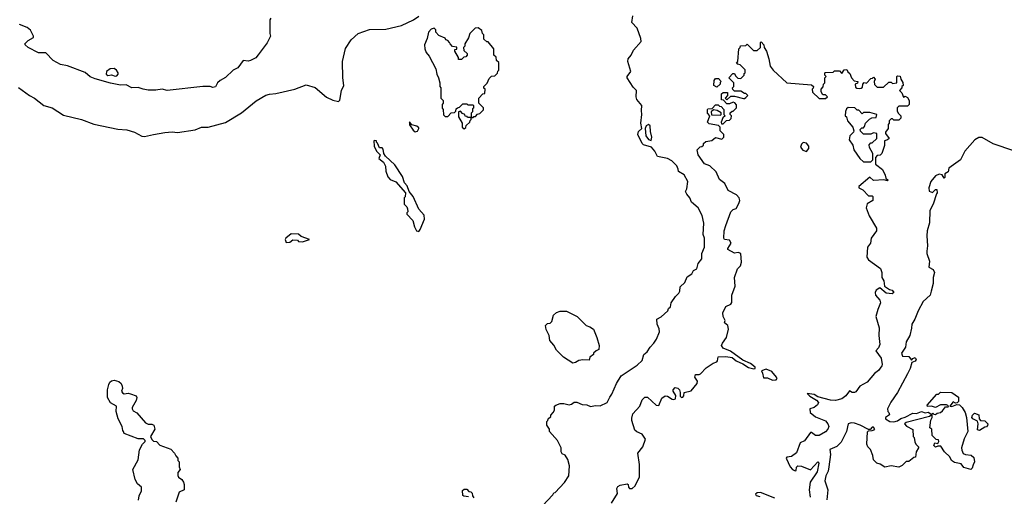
# Model space of a CAD drawing. Extents: x 1861455 to 2058065, y 200073 to 437907.
# Tile 288 of 574: x 1912687 to 1920480, y 367302 to 371075. Entities that reach past the tile are written whole.
import ezdxf

# ---------------------------------------------------------------- set-up
doc = ezdxf.new("R2010")
doc.units = 0

msp = doc.modelspace()

# ---------------------------------------------------------------- linework, layer by layer
at = {"layer": '0CON05XD'}
for points in [[(1912677.3, 370537.3), (1912764.3, 370474.3), (1912803.3, 370455), (1912877.5, 370395), (1912945, 370376.2), (1913035, 370320), (1913175, 370286), (1913275, 370248.6), (1913465, 370208.8), (1913535, 370204.2), (1913595, 370185.8), (1913655, 370152.5), (1913675, 370150), (1913745, 370165.7), (1913835, 370183.1), (1913895, 370187.5), (1913935, 370182.5), (1914075, 370202.5), (1914125, 370225.6), (1914180, 370225), (1914315, 370260), (1914443.4, 370336.6), (1914557.6, 370432.4), (1914635, 370477.1), (1914665, 370486.7), (1914715, 370490), (1914864.2, 370525.8), (1914955, 370558.8), (1915025, 370537.5), (1915115, 370461.2), (1915165, 370437.5), (1915211.7, 370428.3), (1915221.7, 370438.3), (1915233.3, 370515), (1915252.5, 370555), (1915244, 370615), (1915242, 370745), (1915265, 370846.7), (1915311.2, 370915), (1915365, 370966), (1915455, 370997.5), (1915585, 371001.2), (1915710, 371030), (1915805, 371073.3), (1915845, 371103.3)], [(1914675, 371087.5), (1914667.5, 371075), (1914667.5, 370965), (1914672.5, 370945), (1914645, 370892.5), (1914575, 370796.2), (1914555, 370774), (1914515, 370752.5), (1914495, 370748), (1914455, 370753.3), (1914412.5, 370695), (1914377.5, 370675), (1914315, 370618), (1914273.3, 370595), (1914252.5, 370575), (1914236.4, 370543.6), (1914215, 370537.5), (1914195, 370546.2), (1914136.1, 370546.1), (1913855, 370513.8), (1913815, 370526.2), (1913765, 370517.5), (1913705, 370518), (1913663.9, 370523.9), (1913625, 370537.5), (1913575, 370536.2), (1913529.3, 370559.3), (1913485, 370556.7), (1913405, 370573.3), (1913285, 370608), (1913245, 370623.8), (1913205.8, 370655.8), (1913065, 370708.8), (1913010.5, 370720.5), (1912953.2, 370753.2), (1912895, 370812.5), (1912835, 370813.8), (1912755, 370853.8), (1912730, 370875), (1912727.5, 370885), (1912755, 370910), (1912796.4, 370933.6), (1912797.5, 370945), (1912773, 370993), (1912745, 371012.5), (1912685, 371036.7)], [(1916825, 367227.5), (1916906.4, 367313.6), (1916915, 367330), (1916926.4, 367333.6), (1916999.3, 367410.7), (1917032.5, 367465), (1917037.5, 367545), (1917026.7, 367595), (1917005, 367627.5), (1916980, 367640), (1916972.5, 367655), (1916972.5, 367685), (1916942.5, 367745), (1916880, 367815), (1916880, 367835), (1916860, 367865), (1916860, 367895), (1916868.3, 367901.7), (1916870, 367915), (1916890, 367935), (1916890, 367945), (1916910, 367965), (1916920, 367985), (1916920, 368015), (1916930, 368025), (1916965, 368037.5), (1916995, 368037.5), (1917035, 368027.5), (1917055, 368032.5), (1917075, 368047.5), (1917097, 368047), (1917138.3, 368028.3), (1917177, 368027), (1917205, 368012.5), (1917245, 368022.5), (1917281.7, 368018.3), (1917335.9, 368044.1), (1917358.3, 368088.3), (1917375, 368110), (1917410, 368195), (1917448.8, 368255), (1917575, 368340), (1917615, 368377.5), (1917627.5, 368425), (1917652.5, 368445), (1917677, 368483), (1917707.5, 368515), (1917726.7, 368545), (1917750, 368605), (1917749.3, 368629.3), (1917732.5, 368665), (1917730, 368705), (1917765, 368722.5), (1917818.3, 368771.7), (1917821.7, 368788.3), (1917837, 368803), (1917842.5, 368835), (1917877, 368883), (1917905, 368910), (1917912.5, 368925), (1917915, 368960), (1917952.5, 368995), (1917970.7, 369039.3), (1918006.4, 369063.6), (1918020.7, 369089.3), (1918046.1, 369103.9), (1918057.5, 369145), (1918087, 369183), (1918087.5, 369225), (1918107.5, 369275), (1918106.7, 369345), (1918096.2, 369375), (1918102, 369465), (1918090, 369525), (1918056.1, 369586.1), (1918005, 369630), (1917990, 369665), (1917967.5, 369695), (1917957.5, 369715), (1917967.5, 369735), (1917976.7, 369795), (1917945.9, 369845.9), (1917902.5, 369872.5), (1917897.7, 369892.3), (1917889.1, 369919.1), (1917848.7, 369958.7), (1917814.1, 369975.9), (1917735, 369992.5), (1917715, 370033.3), (1917687.3, 370067.3), (1917625, 370083.3), (1917613.3, 370095), (1917580, 370165), (1917585, 370190), (1917610, 370215), (1917602.5, 370255), (1917612, 370325), (1917608, 370355), (1917612.5, 370395), (1917572, 370442), (1917565.5, 370465), (1917568, 370515), (1917541.7, 370541.7), (1917494.4, 370615), (1917495.6, 370625), (1917524.7, 370665), (1917500.5, 370745), (1917502.9, 370765), (1917527.1, 370795), (1917545, 370833.8), (1917606.7, 370903.3), (1917604.4, 370925), (1917575, 371007.5), (1917531.9, 371051.9), (1917541.2, 371105)], [(1916205, 370210), (1916218.3, 370221.7), (1916221.7, 370238.3), (1916250, 370265), (1916251.7, 370278.3), (1916260, 370285), (1916260, 370300), (1916275, 370300), (1916281.7, 370308.3), (1916295, 370310), (1916311.7, 370328.3), (1916328.3, 370331.7), (1916358.3, 370361.7), (1916358.3, 370378.3), (1916320, 370415), (1916320, 370455), (1916351.7, 370488.3), (1916368.3, 370491.7), (1916370, 370525), (1916361.7, 370531.7), (1916360, 370545), (1916388.3, 370571.7), (1916401.7, 370608.3), (1916421.7, 370628.3), (1916448.3, 370631.7), (1916468.3, 370651.7), (1916471.7, 370668.3), (1916480, 370675), (1916480, 370735), (1916461.7, 370751.7), (1916458.3, 370778.3), (1916440, 370795), (1916440, 370845), (1916395, 370900), (1916385, 370900), (1916361.7, 370921.7), (1916360, 370955), (1916350, 370965), (1916345, 370990), (1916315, 371010), (1916291.7, 371008.3), (1916250, 370965), (1916238.3, 370931.7), (1916210, 370885), (1916210, 370865), (1916200, 370855), (1916201.7, 370831.7), (1916228.3, 370808.3), (1916230, 370795), (1916218.3, 370781.7), (1916201.7, 370778.3), (1916185, 370760), (1916160, 370760), (1916160, 370775), (1916130, 370825), (1916131.7, 370838.3), (1916148.3, 370841.7), (1916148.3, 370858.3), (1916111.7, 370861.7), (1916093, 370883), (1916090, 370895), (1916075, 370910), (1916060, 370915), (1916055, 370930), (1916005, 370950), (1915980, 370975), (1915980, 370995), (1915967, 371007), (1915945, 371000), (1915923, 370977), (1915912.5, 370925), (1915890, 370875), (1915892.5, 370845), (1915903.3, 370815), (1915927.5, 370785), (1915980, 370685), (1915987.5, 370645), (1916002.5, 370615), (1916012.5, 370575), (1916012.5, 370545), (1916020, 370535), (1916020, 370455), (1916040, 370435), (1916040, 370415), (1916030, 370405), (1916030, 370375), (1916040, 370365), (1916041.7, 370321.7), (1916055, 370310), (1916075, 370310), (1916101.7, 370338.3), (1916128.3, 370341.7), (1916138.3, 370351.7), (1916141.7, 370368.3), (1916151.7, 370378.3), (1916168.3, 370381.7), (1916195, 370410), (1916225, 370410), (1916235, 370400), (1916275, 370400), (1916280, 370395), (1916280, 370375), (1916271.7, 370368.3), (1916270, 370345), (1916260, 370335), (1916260, 370300), (1916231.7, 370301.7), (1916228.3, 370308.3), (1916211.7, 370311.7), (1916210, 370325), (1916191.7, 370331.7), (1916175, 370350), (1916160, 370345), (1916160, 370305), (1916190, 370255), (1916190, 370225), (1916205, 370210)], [(1917371.7, 367248.3), (1917418, 367325), (1917413.8, 367365), (1917420.5, 367379.5), (1917440.3, 367389.7), (1917495, 367400), (1917503.3, 367395), (1917505.6, 367375), (1917514.4, 367365), (1917535.8, 367364.2), (1917559.5, 367385), (1917592.9, 367457.1), (1917593.9, 367553.9), (1917580, 367645), (1917620, 367695), (1917640, 367755), (1917615, 367793.3), (1917571.7, 367811.7), (1917556.2, 367825), (1917532.4, 367902.4), (1917532.1, 367922.1), (1917540, 367955), (1917594.3, 368015), (1917615, 368066.7), (1917635, 368086.2), (1917655, 368086.7), (1917725, 368023.3), (1917745, 368022.5), (1917769.5, 368080.5), (1917795, 368098), (1917815, 368096), (1917851.1, 368071.1), (1917865, 368069.1), (1917877.1, 368075), (1917879.6, 368099.6), (1917858.8, 368135), (1917858.8, 368145), (1917875, 368163.8), (1917895, 368158.6), (1917909.2, 368145), (1917915.8, 368125), (1917914.5, 368094.5), (1917925, 368085.7), (1917935, 368087.1), (1917945, 368097.5), (1917946.7, 368125), (1918002.3, 368137.7), (1918048, 368195), (1918050.8, 368215), (1918030, 368245), (1918035, 368266.7), (1918065, 368266.2), (1918075, 368272), (1918119.3, 368320.7), (1918175, 368355.6), (1918204.2, 368365.8), (1918211.2, 368375), (1918215, 368407.5), (1918275, 368410), (1918325, 368401.2), (1918357.5, 368375), (1918412, 368352), (1918455, 368321.4), (1918498, 368312), (1918507.5, 368315), (1918508.8, 368325), (1918472.5, 368355), (1918409.5, 368379.5), (1918312.3, 368452.3), (1918254.4, 368474.4), (1918242, 368495), (1918248.8, 368515), (1918281.7, 368558.3), (1918296.2, 368625), (1918293.3, 368655), (1918264.3, 368674.3), (1918270.6, 368695), (1918254, 368725), (1918252.5, 368755), (1918276.2, 368805), (1918315, 368824.4), (1918324.6, 368835.4), (1918323.1, 368895), (1918350.3, 368965), (1918345.9, 369035), (1918367.6, 369102.4), (1918392.7, 369127.3), (1918399.4, 369155), (1918395, 369225.6), (1918375, 369232.5), (1918345, 369226.7), (1918291.2, 369255), (1918291.2, 369265), (1918319.4, 369305), (1918305, 369329.4), (1918266.7, 369335), (1918261.1, 369345), (1918263.5, 369405), (1918277.1, 369445), (1918315, 369554.2), (1918335, 369573.1), (1918358.3, 369581.7), (1918379.1, 369620.9), (1918386, 369645), (1918381.4, 369665), (1918359.6, 369689.6), (1918295, 369724.3), (1918267.5, 369777.5), (1918225, 369810), (1918200.5, 369870.5), (1918148.9, 369918.9), (1918106.7, 369935), (1918057.5, 370005), (1918050, 370045), (1918071.7, 370068.3), (1918085, 370070), (1918098.3, 370081.7), (1918100, 370095), (1918118.3, 370111.7), (1918165, 370120), (1918195, 370142.5), (1918245, 370130), (1918260, 370145), (1918260, 370165), (1918230, 370195), (1918230, 370225), (1918218.3, 370238.3), (1918145, 370250), (1918130, 370265), (1918150, 370315), (1918130, 370335), (1918130, 370365), (1918135, 370370), (1918168.3, 370371.7), (1918195, 370400), (1918215, 370400), (1918225, 370390), (1918238.3, 370388.3), (1918260, 370365), (1918260, 370325), (1918270, 370315), (1918251.7, 370298.3), (1918240, 370265), (1918241.7, 370251.7), (1918255, 370250), (1918281.7, 370278.3), (1918305, 370280), (1918318.3, 370291.7), (1918320, 370315), (1918310, 370325), (1918311.7, 370338.3), (1918325, 370350), (1918335, 370350), (1918361.7, 370378.3), (1918361.7, 370401.7), (1918347, 370417), (1918335, 370422.5), (1918305, 370410), (1918285, 370410), (1918258.3, 370438.3), (1918241.7, 370441.7), (1918241.7, 370488.3), (1918255, 370500), (1918288.3, 370498.3), (1918290, 370475), (1918270, 370455), (1918285, 370440), (1918315, 370470), (1918345, 370470), (1918415, 370450), (1918425, 370450), (1918435, 370460), (1918450, 370475), (1918435, 370490), (1918425, 370490), (1918395, 370510), (1918345, 370510), (1918331.7, 370521.7), (1918330, 370535), (1918340, 370545), (1918340, 370575), (1918300, 370615), (1918331.7, 370648.3), (1918345, 370650), (1918351.7, 370631.7), (1918371.7, 370611.7), (1918395, 370610), (1918420, 370635), (1918421.7, 370648.3), (1918430, 370655), (1918428.3, 370678.3), (1918388.3, 370718.3), (1918371.7, 370721.7), (1918360, 370735), (1918370, 370745), (1918380, 370845), (1918390, 370855), (1918391.7, 370868.3), (1918435, 370870), (1918445, 370880), (1918495, 370830), (1918525, 370830), (1918550, 370855), (1918550, 370895), (1918555, 370900), (1918577.5, 370875), (1918580, 370855), (1918597.5, 370825), (1918616.4, 370766.4), (1918628.3, 370708.3), (1918650, 370675), (1918760, 370575), (1918955, 370560), (1918970, 370545), (1918968.3, 370531.7), (1918960, 370525), (1918961.7, 370501.7), (1919015, 370450), (1919065, 370450), (1919080, 370465), (1919065, 370480), (1919045, 370480), (1919030, 370505), (1919030, 370525), (1919047, 370543), (1919050, 370565), (1919060, 370575), (1919060, 370615), (1919070, 370625), (1919060, 370635), (1919060, 370655), (1919065, 370657.5), (1919125, 370660), (1919135, 370670), (1919175, 370670), (1919195, 370650), (1919211.7, 370678.3), (1919235, 370680), (1919241.7, 370661.7), (1919258.3, 370648.3), (1919270, 370615), (1919291.7, 370591.7), (1919320, 370585), (1919318.3, 370571.7), (1919300, 370565), (1919301.7, 370541.7), (1919313, 370533), (1919335, 370530), (1919348.3, 370531.7), (1919358.3, 370541.7), (1919360, 370565), (1919371.7, 370578.3), (1919388.3, 370571.7), (1919425, 370610), (1919438.3, 370611.7), (1919445, 370620), (1919457.5, 370605), (1919450, 370585), (1919451.7, 370561.7), (1919475, 370540), (1919525, 370540), (1919565, 370580), (1919585, 370580), (1919595, 370570), (1919630, 370575), (1919630, 370625), (1919635, 370630), (1919655, 370627.5), (1919660, 370605), (1919677, 370577), (1919680, 370555), (1919670, 370545), (1919670, 370535), (1919650, 370515), (1919670, 370495), (1919681.7, 370461.7), (1919695, 370470), (1919715, 370460), (1919727.5, 370435), (1919727.5, 370405), (1919715, 370390), (1919645, 370390), (1919633, 370377), (1919633, 370353), (1919640, 370335), (1919660, 370315), (1919660, 370295), (1919645, 370280), (1919605, 370280), (1919595, 370290), (1919585, 370290), (1919570, 370275), (1919570, 370255), (1919560, 370245), (1919560, 370215), (1919540, 370185), (1919540, 370175), (1919570, 370135), (1919557, 370123), (1919533, 370117), (1919531.7, 370078.3), (1919510, 370015), (1919498.3, 370001.7), (1919475, 370000), (1919460, 369985), (1919461.7, 369931.7), (1919515, 369890), (1919537.5, 369845), (1919541.7, 369821.7), (1919560, 369805), (1919555, 369800), (1919527.5, 369807.5), (1919445, 369802.5), (1919415, 369827.5), (1919330, 369755), (1919330, 369745), (1919359.3, 369729.3), (1919405, 369680), (1919435, 369680), (1919440, 369675), (1919440, 369645), (1919393.6, 369616.4), (1919386.7, 369585), (1919411.7, 369521.7), (1919467.5, 369425), (1919467.5, 369405), (1919427.5, 369345), (1919422.5, 369305), (1919396.2, 369275), (1919392, 369195), (1919406.2, 369175), (1919500, 369105), (1919512, 369075), (1919510, 369035), (1919527, 369007), (1919532.5, 368965), (1919570.5, 368940.5), (1919593.6, 368933.6), (1919605.9, 368915.9), (1919593.6, 368906.4), (1919545, 368910), (1919495, 368953.3), (1919465.8, 368935), (1919458.5, 368915), (1919460.6, 368895), (1919494, 368855), (1919501.2, 368835), (1919478.8, 368781.2)], [(1913443, 370627), (1913455, 370630), (1913466.7, 370645), (1913466.2, 370655), (1913454, 370675), (1913435, 370689.2), (1913402.7, 370687.3), (1913373.3, 370665), (1913372.5, 370645), (1913385, 370633.3), (1913415, 370638), (1913443, 370627)], [(1918205, 370540), (1918180, 370555), (1918182.5, 370595), (1918195, 370610), (1918218.3, 370608.3), (1918240, 370585), (1918231.7, 370578.3), (1918230, 370565), (1918205, 370540)], [(1918235, 370320), (1918240, 370325), (1918238.3, 370338.3), (1918207, 370357), (1918178.3, 370361.7), (1918160, 370345), (1918162.5, 370322.5), (1918235, 370320)], [(1919425, 369950), (1919440, 369965), (1919440, 370015), (1919413, 370063), (1919410, 370085), (1919425, 370100), (1919435, 370100), (1919470, 370135), (1919470, 370175), (1919445, 370180), (1919425, 370170), (1919365, 370170), (1919341.7, 370191.7), (1919340, 370205), (1919351.7, 370218.3), (1919365, 370220), (1919375, 370230), (1919382.5, 370255), (1919413.6, 370286.4), (1919433, 370297), (1919465, 370300), (1919470, 370325), (1919415, 370340), (1919365, 370340), (1919355, 370330), (1919328.3, 370358.3), (1919315, 370360), (1919297, 370377), (1919245, 370380), (1919231.7, 370368.3), (1919223, 370347), (1919220, 370315), (1919230, 370305), (1919240, 370275), (1919282.5, 370225), (1919290, 370195), (1919286.4, 370183.6), (1919257.5, 370155), (1919253, 370123), (1919280.7, 370080.7), (1919290, 370045), (1919337.5, 369975), (1919365, 369950), (1919425, 369950)], [(1915818.3, 370188.3), (1915835, 370192.5), (1915847, 370213), (1915845, 370220), (1915831.7, 370231.7), (1915791.7, 370241.7), (1915772.5, 370267.5), (1915773, 370243), (1915800.7, 370200.7), (1915818.3, 370188.3)], [(1917685, 370120), (1917691.2, 370145), (1917680, 370190), (1917676.9, 370235), (1917665, 370246), (1917646.7, 370235), (1917637.5, 370215), (1917643.3, 370155), (1917665, 370127.5), (1917685, 370120)], [(1915845, 369397.5), (1915857.5, 369415), (1915890, 369495), (1915887.7, 369527.7), (1915846.4, 369576.4), (1915802.5, 369675), (1915770, 369715), (1915755, 369760), (1915733, 369783), (1915717.5, 369835), (1915655.8, 369925.8), (1915582.5, 369995), (1915570, 370015), (1915565, 370050), (1915555, 370060), (1915535, 370060), (1915518.3, 370098.3), (1915510, 370105), (1915510, 370115), (1915495, 370120), (1915490, 370115), (1915492.5, 370075), (1915512.5, 370035), (1915540, 370005), (1915530, 369975), (1915566.2, 369946.2), (1915582.5, 369915), (1915586.2, 369875), (1915601.7, 369831.7), (1915619.3, 369809.3), (1915665, 369792.5), (1915740, 369705), (1915737, 369673), (1915730, 369665), (1915730, 369615), (1915750, 369595), (1915757, 369577), (1915760, 369555), (1915750, 369545), (1915750, 369535), (1915800, 369485), (1915812.5, 369435), (1915827.5, 369405), (1915845, 369397.5)], [(1918915, 370032.5), (1918932.5, 370055), (1918932.5, 370075), (1918915, 370097.5), (1918888.3, 370101.7), (1918875, 370090), (1918867.5, 370065), (1918885, 370042.5), (1918915, 370032.5)], [(1920556.3, 370036.3), (1920392.3, 370092.3), (1920305, 370143.8), (1920278.3, 370141.7), (1920247, 370123), (1920167.5, 370035), (1920133.9, 369966.1), (1920040.7, 369899.3), (1920035, 369870), (1920010, 369855), (1920010, 369825), (1920005, 369820), (1919988.3, 369848.3), (1919965, 369852.5), (1919935, 369838.8), (1919898.6, 369795), (1919882.5, 369745), (1919885, 369717.5), (1919911.7, 369708.3), (1919935, 369730), (1919945, 369730), (1919950, 369705), (1919942.5, 369697.5), (1919916.2, 369613.8), (1919890, 369565), (1919887, 369467), (1919870, 369405), (1919866.7, 369365), (1919872.5, 369285), (1919868.3, 369241.7), (1919867.5, 369225), (1919887, 369163), (1919883.3, 369115), (1919916.4, 369096.4), (1919926.7, 369075), (1919916.7, 369035), (1919917, 368987), (1919902.5, 368925), (1919892.5, 368895), (1919837.5, 368845), (1919798.3, 368771.7), (1919772.5, 368705), (1919747.5, 368665), (1919746.4, 368633.6), (1919731.2, 368575), (1919703.8, 368525), (1919697, 368483), (1919667.5, 368435), (1919675, 368412.5), (1919725, 368410), (1919745, 368380), (1919756.4, 368393.6), (1919775, 368400), (1919783.8, 368385), (1919775, 368372.5), (1919748.3, 368361.7), (1919736.2, 368315), (1919715, 368272.5), (1919633.8, 368125), (1919582.1, 368047.9), (1919556.7, 367995), (1919557.5, 367975), (1919567.5, 367965), (1919571.7, 367948.3), (1919540, 367925), (1919540, 367915), (1919573.6, 367893.6), (1919605, 367892.5), (1919635, 367900), (1919660.5, 367919.5), (1919695, 367928), (1919755, 367960.6), (1919785, 367959.2), (1919825, 367972.9), (1919855, 367964), (1919878.3, 367968.3), (1919900, 367955), (1919898.3, 367941.7), (1919887, 367933), (1919702.5, 367887.5), (1919690, 367875), (1919707, 367857), (1919755, 367830), (1919760, 367775), (1919767, 367767), (1919773, 367733), (1919780, 367715), (1919800, 367695), (1919800, 367685), (1919782.5, 367655), (1919778.3, 367611.7), (1919765, 367610), (1919725, 367577.5), (1919703, 367577), (1919673, 367547), (1919645, 367533.3), (1919585, 367542.5), (1919533.6, 367533.6), (1919497, 367557), (1919470, 367565), (1919445, 367590), (1919440, 367625), (1919421.7, 367671.7), (1919400, 367695), (1919392.5, 367715), (1919398.3, 367811.7), (1919405, 367820), (1919435, 367822.5), (1919455, 367832.5), (1919445, 367850), (1919435, 367850), (1919418.3, 367831.7), (1919405, 367830), (1919338.8, 367865), (1919295, 367880.5), (1919267, 367883), (1919243.1, 367876.9), (1919231.4, 367815), (1919188.8, 367731.2), (1919154.1, 367695.9), (1919098.3, 367671.7), (1919103.8, 367633.8), (1919092.7, 367535), (1919087.3, 367502.7), (1919068.2, 367465), (1919059.2, 367425), (1919083.6, 367353.6), (1919075.9, 367274.1)], [(1914795, 369312.5), (1914825, 369313.3), (1914848.3, 369331.7), (1914885, 369330), (1914895, 369320), (1914925, 369317.5), (1914980, 369335), (1914915, 369360), (1914895, 369377.5), (1914835, 369380), (1914793.6, 369346.4), (1914787.5, 369335), (1914795, 369312.5)], [(1919478.8, 368781.2), (1919464, 368725), (1919490.8, 368635), (1919487.1, 368575), (1919494.3, 368505), (1919483.2, 368476.8), (1919463.8, 368455), (1919504.4, 368395), (1919514.3, 368345.7), (1919510, 368335), (1919485, 368298.2), (1919453.1, 368275), (1919394.6, 368205.4), (1919336.7, 368173.3), (1919305, 368130), (1919295, 368123.3), (1919277, 368123), (1919253.9, 368136.1), (1919225, 368096.7), (1919195, 368074), (1919145, 368062), (1919105, 368064.2), (1919005, 368088.8), (1918975, 368108.8), (1918920, 368115), (1918940, 368095), (1918994.2, 368064.2), (1919008.8, 368045), (1919002.3, 368027.7), (1918975.8, 368004.2), (1918940, 367995), (1918943.8, 367965), (1918985, 367930.8), (1919065, 367898.8), (1919084, 367875), (1919090.8, 367855), (1919084.2, 367835), (1919065, 367812.5), (1919015.5, 367784.5), (1918985, 367783.8), (1918955, 367806.7), (1918945, 367806.7), (1918897.7, 367742.3), (1918864, 367725), (1918835, 367646.7), (1918795, 367616.7), (1918758.3, 367611.7), (1918752.5, 367605), (1918785.7, 367535), (1918805, 367514.2), (1918825, 367503.3), (1918832.5, 367507.5), (1918836.1, 367533.9), (1918846, 367544), (1918875, 367541.9), (1918945, 367511.4), (1919004.4, 367575.6), (1919012, 367565), (1918998.9, 367495), (1918942.9, 367415), (1918935.6, 367355), (1918944.5, 367295.5)], [(1917065, 368357.5), (1916992.5, 368405), (1916935, 368460), (1916915, 368500), (1916882.5, 368535), (1916877.5, 368575), (1916853, 368623), (1916850, 368655), (1916865, 368670), (1916887, 368673), (1916900, 368685), (1916912.5, 368735), (1916935, 368757.5), (1916965, 368767.5), (1917015, 368767.5), (1917100, 368725), (1917170, 368655), (1917200, 368645), (1917227.5, 368625), (1917255, 368560), (1917272.5, 368495), (1917270, 368465), (1917250, 368455), (1917230, 368435), (1917230, 368425), (1917200, 368405), (1917195, 368380), (1917145, 368382.5), (1917113, 368377), (1917085, 368362.5), (1917065, 368357.5)], [(1918645, 368222), (1918675, 368223.3), (1918682.5, 368235), (1918677.5, 368245), (1918639.7, 368289.7), (1918595, 368310), (1918557.5, 368295), (1918567.5, 368277.5), (1918575, 368240), (1918605, 368240.8), (1918645, 368222)], [(1913627, 367273), (1913633, 367307), (1913652.5, 367345), (1913650, 367375), (1913620.7, 367400.7), (1913600, 367435), (1913583.8, 367515), (1913625, 367590), (1913635, 367670), (1913660, 367715), (1913680, 367735), (1913680, 367745), (1913667, 367757), (1913625, 367757.5), (1913515, 367800), (1913510, 367815), (1913503, 367823), (1913497.5, 367855), (1913466.7, 367916.7), (1913450, 367975), (1913452.5, 368015), (1913405, 368042.5), (1913383.3, 368085), (1913382.5, 368145), (1913393, 368187), (1913400, 368205), (1913413, 368217), (1913435, 368222.5), (1913471.7, 368211.7), (1913490, 368195), (1913497.5, 368175), (1913500, 368155), (1913492.5, 368135), (1913500.7, 368120.7), (1913515, 368113.3), (1913545, 368118), (1913565, 368114), (1913607.7, 368097.7), (1913613.3, 368085), (1913609.3, 368060.7), (1913577.5, 368005), (1913577.5, 367995), (1913585, 367980), (1913613, 367963), (1913683.9, 367883.9), (1913703.6, 367873.6), (1913733, 367873), (1913747.5, 367865), (1913757.5, 367835), (1913723, 367777), (1913731.7, 367751.7), (1913745, 367740), (1913770, 367735), (1913796.4, 367706.4), (1913882.5, 367675), (1913912.5, 367645), (1913921.7, 367621.7), (1913937.5, 367605), (1913940, 367585), (1913950, 367575), (1913950, 367535), (1913957.5, 367515), (1913938.3, 367491.7), (1913938.3, 367468.3), (1913943.6, 367453.6), (1913970, 367435), (1913982.5, 367415), (1913990, 367395), (1913990, 367355), (1913950, 367335), (1913923.3, 367255)], [(1920215, 367514), (1920159.3, 367529.3), (1920138.3, 367558.3), (1920085, 367570), (1920062.5, 367585), (1920050, 367615), (1920007.5, 367655), (1919978.3, 367698.3), (1919955, 367700), (1919935, 367692.5), (1919922.5, 367705), (1919930, 367725), (1919955, 367720), (1919962.5, 367735), (1919958.3, 367748.3), (1919941.7, 367751.7), (1919910, 367785), (1919907.5, 367835), (1919890, 367845), (1919897.5, 367905), (1919910, 367925), (1919910, 367955), (1919915, 367960), (1919921.7, 367951.7), (1919935, 367950), (1919948.3, 367961.7), (1919975, 367966.7), (1919991.7, 367978.3), (1920015, 368010), (1920035, 368010), (1920038.3, 368018.3), (1920023, 368027), (1919975, 368027.5), (1919935, 368006.2), (1919905, 368016.7), (1919873, 368013), (1919870, 368025), (1919945, 368110), (1919958.3, 368111.7), (1919975, 368127.5), (1920064.1, 368124.1), (1920118.3, 368088.3), (1920116.4, 368053.6), (1920108.3, 368041.7), (1920095, 368040), (1920075, 368050), (1920050, 368015), (1920065, 368013.3), (1920105, 368030), (1920125, 368027.5), (1920145.8, 368005.8), (1920170, 367965), (1920182, 367925), (1920192.5, 367815), (1920163.6, 367756.4), (1920142.5, 367685), (1920143, 367667), (1920155, 367642.5), (1920173.6, 367633.6), (1920217, 367627), (1920239.3, 367609.3), (1920243.6, 367576.4), (1920232.5, 367552.5), (1920225.8, 367525), (1920215, 367514)], [(1920285, 367822.5), (1920267.5, 367827.5), (1920272.5, 367875), (1920268.3, 367898.3), (1920230, 367915), (1920223.3, 367925), (1920227.5, 367945), (1920245, 367960), (1920278.3, 367948.3), (1920280, 367915), (1920291.7, 367901.7), (1920325, 367900), (1920350, 367875), (1920348.3, 367861.7), (1920338.3, 367851.7), (1920325, 367850), (1920285, 367822.5)], [(1916238.3, 367298.3), (1916203, 367303), (1916195, 367310), (1916191.7, 367348.3), (1916205, 367360), (1916225, 367360), (1916241.7, 367341.7), (1916258.3, 367338.3), (1916268.3, 367328.3), (1916270, 367305), (1916281.7, 367291.7)], [(1918665, 367287.5), (1918551.7, 367331.7), (1918525, 367330), (1918511.7, 367318.3), (1918515, 367310), (1918545, 367300)]]:
    msp.add_lwpolyline(points, dxfattribs=at)

doc.saveas('drawing.dxf')
